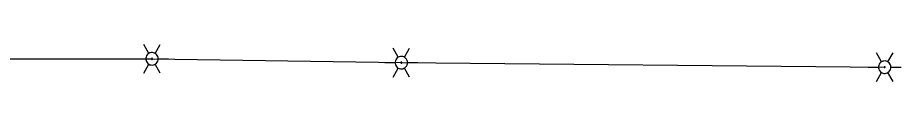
# Model space of a CAD drawing. Extents: x 600849 to 606371, y 330010 to 403088.
# Drawn here: x 605225.1 to 605427.9, y 349851.8 to 349862.8 of the extents above; entities that cross this region are included whole.
import ezdxf

# ---------------------------------------------------------------- set-up
doc = ezdxf.new("R2010")
doc.units = 0
doc.layers.add('E_LTG', color=7, linetype='Continuous')
doc.layers.add('E_UTL_E_UG', color=7, linetype='Continuous')

msp = doc.modelspace()

# ---------------------------------------------------------------- linework, layer by layer
at = {"layer": 'E_LTG'}
for points in [[(605255.19, 349858.22), (605254, 349860.28)], [(605256.62, 349858.22), (605257.81, 349860.28)], [(605312.42, 349857.34), (605311.23, 349859.4)], [(605313.85, 349857.34), (605315.04, 349859.4)], [(605257.34, 349856.98), (605257.31, 349857.25), (605257.24, 349857.51), (605257.11, 349857.75), (605256.94, 349857.97), (605256.74, 349858.15), (605256.5, 349858.28), (605256.25, 349858.37), (605255.98, 349858.41), (605255.71, 349858.4), (605255.44, 349858.33), (605255.19, 349858.22), (605254.97, 349858.06), (605254.79, 349857.87), (605254.64, 349857.64), (605254.54, 349857.38), (605254.49, 349857.12), (605254.49, 349856.85), (605254.54, 349856.58), (605254.64, 349856.33), (605254.79, 349856.1), (605254.97, 349855.9), (605255.19, 349855.74), (605255.44, 349855.63), (605255.71, 349855.57), (605255.98, 349855.55), (605256.25, 349855.59), (605256.5, 349855.68), (605256.74, 349855.82), (605256.94, 349856), (605257.11, 349856.21), (605257.24, 349856.45), (605257.31, 349856.71), (605257.34, 349856.98)], [(605257.34, 349856.98), (605257.31, 349857.25), (605257.24, 349857.51), (605257.11, 349857.75), (605256.94, 349857.97), (605256.74, 349858.15), (605256.5, 349858.28), (605256.25, 349858.37), (605255.98, 349858.41), (605255.71, 349858.4), (605255.44, 349858.33), (605255.19, 349858.22), (605254.97, 349858.06), (605254.79, 349857.87), (605254.64, 349857.64), (605254.54, 349857.38), (605254.49, 349857.12), (605254.49, 349856.85), (605254.54, 349856.58), (605254.64, 349856.33), (605254.79, 349856.1), (605254.97, 349855.9), (605255.19, 349855.74), (605255.44, 349855.63), (605255.71, 349855.57), (605255.98, 349855.55), (605256.25, 349855.59), (605256.5, 349855.68), (605256.74, 349855.82), (605256.94, 349856), (605257.11, 349856.21), (605257.24, 349856.45), (605257.31, 349856.71), (605257.34, 349856.98)], [(605257.34, 349856.98), (605257.31, 349857.25), (605257.24, 349857.51), (605257.11, 349857.75), (605256.94, 349857.97), (605256.74, 349858.15), (605256.5, 349858.28), (605256.25, 349858.37), (605255.98, 349858.41), (605255.71, 349858.4), (605255.44, 349858.33), (605255.19, 349858.22), (605254.97, 349858.06), (605254.79, 349857.87), (605254.64, 349857.64), (605254.54, 349857.38), (605254.49, 349857.12), (605254.49, 349856.85), (605254.54, 349856.58), (605254.64, 349856.33), (605254.79, 349856.1), (605254.97, 349855.9), (605255.19, 349855.74), (605255.44, 349855.63), (605255.71, 349855.57), (605255.98, 349855.55), (605256.25, 349855.59), (605256.5, 349855.68), (605256.74, 349855.82), (605256.94, 349856), (605257.11, 349856.21), (605257.24, 349856.45), (605257.31, 349856.71), (605257.34, 349856.98)], [(605314.56, 349856.1), (605314.54, 349856.37), (605314.46, 349856.63), (605314.34, 349856.87), (605314.17, 349857.09), (605313.96, 349857.27), (605313.73, 349857.4), (605313.47, 349857.49), (605313.2, 349857.53), (605312.93, 349857.52), (605312.67, 349857.45), (605312.42, 349857.34), (605312.2, 349857.18), (605312.01, 349856.99), (605311.86, 349856.76), (605311.76, 349856.5), (605311.71, 349856.24), (605311.71, 349855.97), (605311.76, 349855.7), (605311.86, 349855.45), (605312.01, 349855.22), (605312.2, 349855.02), (605312.42, 349854.86), (605312.67, 349854.75), (605312.93, 349854.69), (605313.2, 349854.67), (605313.47, 349854.71), (605313.73, 349854.8), (605313.96, 349854.94), (605314.17, 349855.12), (605314.34, 349855.33), (605314.46, 349855.57), (605314.54, 349855.83), (605314.56, 349856.1)], [(605314.56, 349856.1), (605314.54, 349856.37), (605314.46, 349856.63), (605314.34, 349856.87), (605314.17, 349857.09), (605313.96, 349857.27), (605313.73, 349857.4), (605313.47, 349857.49), (605313.2, 349857.53), (605312.93, 349857.52), (605312.67, 349857.45), (605312.42, 349857.34), (605312.2, 349857.18), (605312.01, 349856.99), (605311.86, 349856.76), (605311.76, 349856.5), (605311.71, 349856.24), (605311.71, 349855.97), (605311.76, 349855.7), (605311.86, 349855.45), (605312.01, 349855.22), (605312.2, 349855.02), (605312.42, 349854.86), (605312.67, 349854.75), (605312.93, 349854.69), (605313.2, 349854.67), (605313.47, 349854.71), (605313.73, 349854.8), (605313.96, 349854.94), (605314.17, 349855.12), (605314.34, 349855.33), (605314.46, 349855.57), (605314.54, 349855.83), (605314.56, 349856.1)], [(605314.56, 349856.1), (605314.54, 349856.37), (605314.46, 349856.63), (605314.34, 349856.87), (605314.17, 349857.09), (605313.96, 349857.27), (605313.73, 349857.4), (605313.47, 349857.49), (605313.2, 349857.53), (605312.93, 349857.52), (605312.67, 349857.45), (605312.42, 349857.34), (605312.2, 349857.18), (605312.01, 349856.99), (605311.86, 349856.76), (605311.76, 349856.5), (605311.71, 349856.24), (605311.71, 349855.97), (605311.76, 349855.7), (605311.86, 349855.45), (605312.01, 349855.22), (605312.2, 349855.02), (605312.42, 349854.86), (605312.67, 349854.75), (605312.93, 349854.69), (605313.2, 349854.67), (605313.47, 349854.71), (605313.73, 349854.8), (605313.96, 349854.94), (605314.17, 349855.12), (605314.34, 349855.33), (605314.46, 349855.57), (605314.54, 349855.83), (605314.56, 349856.1)], [(605423.38, 349856.31), (605422.19, 349858.37)], [(605424.81, 349856.31), (605426, 349858.37)], [(605252.1, 349856.98), (605254.48, 349856.98)], [(605254, 349853.68), (605255.19, 349855.74)], [(605256.03, 349856.98), (605256.03, 349857), (605256.02, 349857.03), (605256.01, 349857.05), (605255.99, 349857.06), (605255.98, 349857.08), (605255.96, 349857.09), (605255.94, 349857.1), (605255.91, 349857.1), (605255.89, 349857.1), (605255.87, 349857.09), (605255.85, 349857.09), (605255.83, 349857.07), (605255.81, 349857.06), (605255.8, 349857.04), (605255.79, 349857.02), (605255.79, 349856.99), (605255.79, 349856.97), (605255.79, 349856.95), (605255.8, 349856.93), (605255.81, 349856.91), (605255.83, 349856.89), (605255.85, 349856.88), (605255.87, 349856.87), (605255.89, 349856.86), (605255.91, 349856.86), (605255.94, 349856.87), (605255.96, 349856.87), (605255.98, 349856.89), (605255.99, 349856.9), (605256.01, 349856.92), (605256.02, 349856.94), (605256.03, 349856.96), (605256.03, 349856.98)], [(605257.81, 349853.68), (605256.62, 349855.74)], [(605257.34, 349856.98), (605259.72, 349856.98)], [(605309.32, 349856.1), (605311.7, 349856.1)], [(605313.25, 349856.1), (605313.25, 349856.12), (605313.24, 349856.15), (605313.23, 349856.17), (605313.22, 349856.18), (605313.2, 349856.2), (605313.18, 349856.21), (605313.16, 349856.22), (605313.14, 349856.22), (605313.12, 349856.22), (605313.09, 349856.21), (605313.07, 349856.21), (605313.06, 349856.19), (605313.04, 349856.18), (605313.03, 349856.16), (605313.02, 349856.14), (605313.01, 349856.11), (605313.01, 349856.09), (605313.02, 349856.07), (605313.03, 349856.05), (605313.04, 349856.03), (605313.06, 349856.01), (605313.07, 349856), (605313.09, 349855.99), (605313.12, 349855.98), (605313.14, 349855.98), (605313.16, 349855.99), (605313.18, 349855.99), (605313.2, 349856.01), (605313.22, 349856.02), (605313.23, 349856.04), (605313.24, 349856.06), (605313.25, 349856.08), (605313.25, 349856.1)], [(605314.56, 349856.1), (605316.94, 349856.1)], [(605425.52, 349855.07), (605425.5, 349855.34), (605425.42, 349855.6), (605425.29, 349855.84), (605425.13, 349856.06), (605424.92, 349856.23), (605424.69, 349856.37), (605424.43, 349856.46), (605424.16, 349856.5), (605423.89, 349856.48), (605423.62, 349856.42), (605423.38, 349856.31), (605423.16, 349856.15), (605422.97, 349855.95), (605422.82, 349855.72), (605422.72, 349855.47), (605422.67, 349855.21), (605422.67, 349854.93), (605422.72, 349854.67), (605422.82, 349854.41), (605422.97, 349854.19), (605423.16, 349853.99), (605423.38, 349853.83), (605423.62, 349853.72), (605423.89, 349853.65), (605424.16, 349853.64), (605424.43, 349853.68), (605424.69, 349853.77), (605424.92, 349853.91), (605425.13, 349854.08), (605425.29, 349854.3), (605425.42, 349854.54), (605425.5, 349854.8), (605425.52, 349855.07)], [(605425.52, 349855.07), (605425.5, 349855.34), (605425.42, 349855.6), (605425.29, 349855.84), (605425.13, 349856.06), (605424.92, 349856.23), (605424.69, 349856.37), (605424.43, 349856.46), (605424.16, 349856.5), (605423.89, 349856.48), (605423.62, 349856.42), (605423.38, 349856.31), (605423.16, 349856.15), (605422.97, 349855.95), (605422.82, 349855.72), (605422.72, 349855.47), (605422.67, 349855.21), (605422.67, 349854.93), (605422.72, 349854.67), (605422.82, 349854.41), (605422.97, 349854.19), (605423.16, 349853.99), (605423.38, 349853.83), (605423.62, 349853.72), (605423.89, 349853.65), (605424.16, 349853.64), (605424.43, 349853.68), (605424.69, 349853.77), (605424.92, 349853.91), (605425.13, 349854.08), (605425.29, 349854.3), (605425.42, 349854.54), (605425.5, 349854.8), (605425.52, 349855.07)], [(605425.52, 349855.07), (605425.5, 349855.34), (605425.42, 349855.6), (605425.29, 349855.84), (605425.13, 349856.06), (605424.92, 349856.23), (605424.69, 349856.37), (605424.43, 349856.46), (605424.16, 349856.5), (605423.89, 349856.48), (605423.62, 349856.42), (605423.38, 349856.31), (605423.16, 349856.15), (605422.97, 349855.95), (605422.82, 349855.72), (605422.72, 349855.47), (605422.67, 349855.21), (605422.67, 349854.93), (605422.72, 349854.67), (605422.82, 349854.41), (605422.97, 349854.19), (605423.16, 349853.99), (605423.38, 349853.83), (605423.62, 349853.72), (605423.89, 349853.65), (605424.16, 349853.64), (605424.43, 349853.68), (605424.69, 349853.77), (605424.92, 349853.91), (605425.13, 349854.08), (605425.29, 349854.3), (605425.42, 349854.54), (605425.5, 349854.8), (605425.52, 349855.07)], [(605311.23, 349852.8), (605312.42, 349854.86)], [(605315.04, 349852.8), (605313.85, 349854.86)], [(605420.28, 349855.07), (605422.66, 349855.07)], [(605422.19, 349851.77), (605423.38, 349853.83)], [(605424.21, 349855.07), (605424.21, 349855.09), (605424.2, 349855.11), (605424.19, 349855.13), (605424.18, 349855.15), (605424.16, 349855.17), (605424.14, 349855.18), (605424.12, 349855.19), (605424.1, 349855.19), (605424.08, 349855.19), (605424.05, 349855.18), (605424.03, 349855.17), (605424.01, 349855.16), (605424, 349855.14), (605423.99, 349855.12), (605423.98, 349855.1), (605423.97, 349855.08), (605423.97, 349855.06), (605423.98, 349855.04), (605423.99, 349855.01), (605424, 349855), (605424.01, 349854.98), (605424.03, 349854.97), (605424.05, 349854.96), (605424.08, 349854.95), (605424.1, 349854.95), (605424.12, 349854.95), (605424.14, 349854.96), (605424.16, 349854.97), (605424.18, 349854.99), (605424.19, 349855), (605424.2, 349855.03), (605424.21, 349855.05), (605424.21, 349855.07)], [(605426, 349851.77), (605424.81, 349853.83)], [(605425.52, 349855.07), (605427.9, 349855.07)]]:
    msp.add_lwpolyline(points, dxfattribs=at)
at = {"layer": 'E_UTL_E_UG'}
msp.add_lwpolyline([(605150.87, 349862.8), (605210.68, 349856.95), (605255.91, 349856.98), (605313.13, 349856.1), (605424.09, 349855.07)], dxfattribs=at)

doc.saveas('drawing.dxf')
